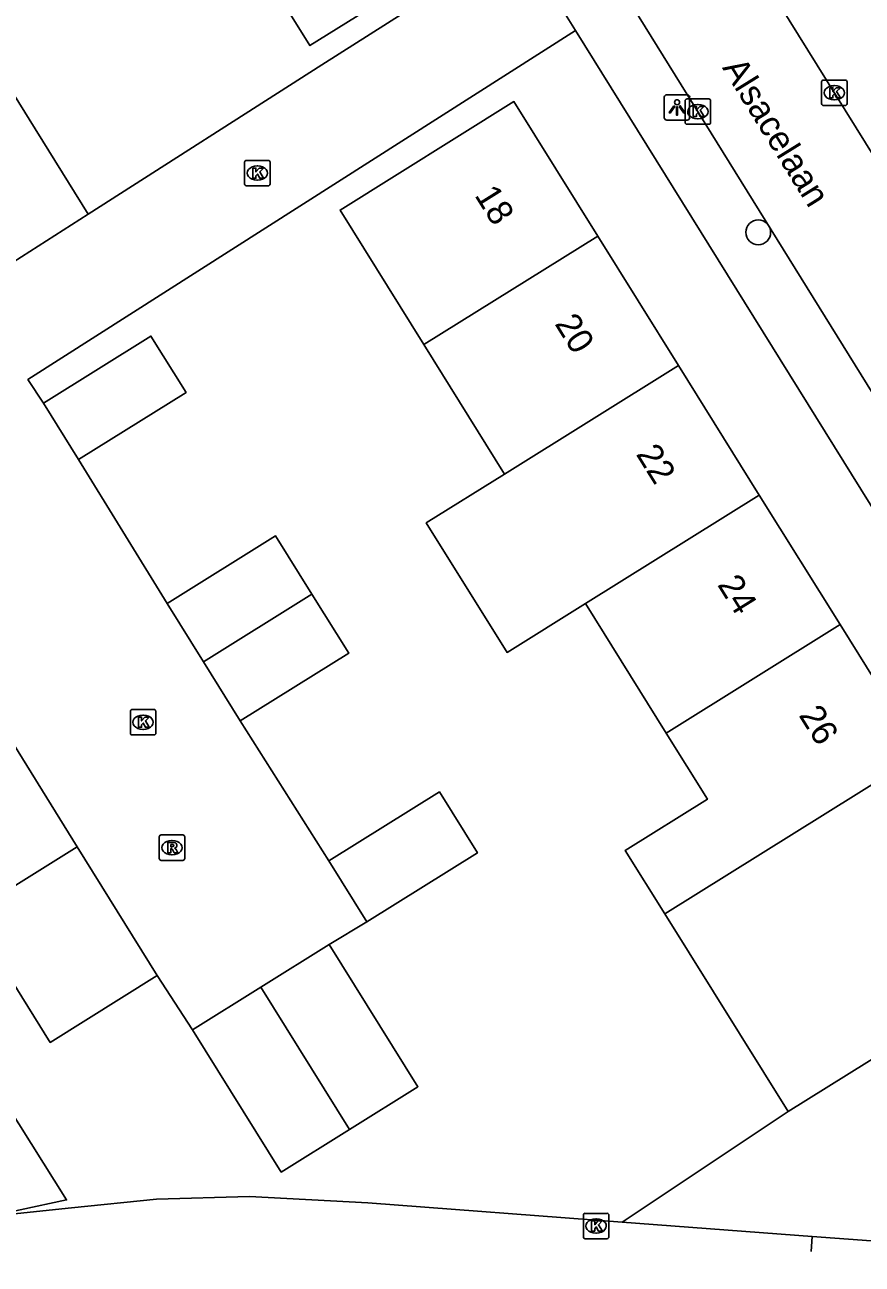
# Model space of a CAD drawing. Extents: x 157767 to 159171, y 387842 to 389425.
# Drawn here: x 158781.24 to 158814.16, y 388075.45 to 388124.18 of the extents above; entities that cross this region are included whole.
import ezdxf

# ---------------------------------------------------------------- set-up
doc = ezdxf.new("R2010")
doc.units = 0
for name, color, linetype in [('IMGEO_Boom', 7, 'Continuous'), ('IMGEO_Fietspad_gesloten', 7, 'Continuous'), ('IMGEO_Fietspad_open', 7, 'Continuous'), ('IMGEO_Groenvoorziening', 7, 'Continuous'), ('IMGEO_Kolk', 7, 'Continuous'), ('IMGEO_Lichtpunt', 7, 'Continuous'), ('IMGEO_Muur', 7, 'Continuous'), ('IMGEO_Openbare_ruimte_label', 7, 'Continuous'), ('IMGEO_Pand', 7, 'Continuous'), ('IMGEO_Pand_nummerreeks', 7, 'Continuous'), ('IMGEO_Rijbaan_lokaal_open', 7, 'Continuous'), ('IMGEO_Rioolput', 7, 'Continuous'), ('IMGEO_Voetpad_open', 7, 'Continuous')]:
    doc.layers.add(name, color=color, linetype=linetype)

msp = doc.modelspace()

# ---------------------------------------------------------------- linework, layer by layer
at = {"layer": 'IMGEO_Boom'}
msp.add_circle((158810.074, 388116.02), 0.489, dxfattribs=at)
at = {"layer": 'IMGEO_Fietspad_gesloten'}
for points in [[(158812.197, 388076.541), (158812.157, 388075.952)], [(158827, 388075.453), (158812.197, 388076.541)]]:
    msp.add_lwpolyline(points, dxfattribs=at)
at = {"layer": 'IMGEO_Fietspad_open'}
for points in [[(158804.72, 388077.107), (158794.726, 388077.87), (158790.079, 388078.115), (158786.42, 388078.016), (158783.083, 388077.665), (158780.952, 388077.441), (158777.402, 388076.8)], [(158812.197, 388076.541), (158804.72, 388077.107)]]:
    msp.add_lwpolyline(points, dxfattribs=at)
at = {"layer": 'IMGEO_Groenvoorziening'}
msp.add_lwpolyline([(158804.72, 388077.107), (158811.253, 388081.454)], dxfattribs=at)
at = {"layer": 'IMGEO_Kolk'}
for p, q in [((158812.565, 388121.08), (158812.565, 388121.932)), ((158812.64, 388122.006), (158813.492, 388122.006)), ((158813.053, 388121.786), (158813.078, 388121.786)), ((158813.566, 388121.932), (158813.566, 388121.08)), ((158807.201, 388120.341), (158807.201, 388121.193)), ((158807.276, 388121.267), (158808.128, 388121.267)), ((158808.202, 388121.193), (158808.202, 388120.341)), ((158813.076, 388121.226), (158813.051, 388121.226)), ((158807.689, 388121.047), (158807.714, 388121.047)), ((158813.492, 388121.006), (158812.64, 388121.006)), ((158808.128, 388120.267), (158807.276, 388120.267)), ((158807.712, 388120.487), (158807.687, 388120.487)), ((158789.884, 388117.922), (158789.884, 388118.774)), ((158789.959, 388118.848), (158790.811, 388118.848)), ((158790.885, 388118.774), (158790.885, 388117.922)), ((158790.372, 388118.628), (158790.397, 388118.628)), ((158790.811, 388117.848), (158789.959, 388117.848)), ((158790.395, 388118.068), (158790.37, 388118.068)), ((158785.466, 388097.26), (158786.318, 388097.26)), ((158785.391, 388096.334), (158785.391, 388097.186)), ((158785.879, 388097.04), (158785.904, 388097.04)), ((158786.392, 388097.186), (158786.392, 388096.334)), ((158786.318, 388096.26), (158785.466, 388096.26)), ((158785.902, 388096.48), (158785.877, 388096.48)), ((158803.201, 388076.527), (158803.201, 388077.379)), ((158803.276, 388077.453), (158804.128, 388077.453)), ((158804.202, 388077.379), (158804.202, 388076.527)), ((158803.689, 388077.233), (158803.714, 388077.233)), ((158804.128, 388076.453), (158803.276, 388076.453)), ((158803.712, 388076.673), (158803.687, 388076.673))]:
    msp.add_line(p, q, dxfattribs=at)
for points in [[(158812.565, 388121.08), (158812.565, 388121.932)], [(158812.64, 388122.006), (158813.492, 388122.006)], [(158812.886, 388121.706), (158813.009, 388121.706), (158813.009, 388121.555), (158813.139, 388121.706), (158813.303, 388121.706), (158813.157, 388121.555), (158813.31, 388121.306), (158813.158, 388121.306), (158813.073, 388121.47), (158813.009, 388121.403), (158813.009, 388121.306), (158812.886, 388121.306), (158812.886, 388121.706)], [(158813.566, 388121.932), (158813.566, 388121.08)], [(158807.201, 388120.341), (158807.201, 388121.193)], [(158807.276, 388121.267), (158808.128, 388121.267)], [(158808.202, 388121.193), (158808.202, 388120.341)], [(158807.522, 388120.967), (158807.645, 388120.967), (158807.645, 388120.816), (158807.775, 388120.967), (158807.939, 388120.967), (158807.793, 388120.816), (158807.946, 388120.567), (158807.794, 388120.567), (158807.709, 388120.731), (158807.645, 388120.664), (158807.645, 388120.567), (158807.522, 388120.567), (158807.522, 388120.967)], [(158813.492, 388121.006), (158812.64, 388121.006)], [(158808.128, 388120.267), (158807.276, 388120.267)], [(158789.884, 388117.922), (158789.884, 388118.774)], [(158789.959, 388118.848), (158790.811, 388118.848)], [(158790.885, 388118.774), (158790.885, 388117.922)], [(158790.205, 388118.548), (158790.328, 388118.548), (158790.328, 388118.397), (158790.458, 388118.548), (158790.622, 388118.548), (158790.476, 388118.397), (158790.629, 388118.148), (158790.477, 388118.148), (158790.392, 388118.312), (158790.328, 388118.245), (158790.328, 388118.148), (158790.205, 388118.148), (158790.205, 388118.548)], [(158790.811, 388117.848), (158789.959, 388117.848)], [(158785.466, 388097.26), (158786.318, 388097.26)], [(158785.391, 388096.334), (158785.391, 388097.186)], [(158785.712, 388096.96), (158785.835, 388096.96), (158785.835, 388096.809), (158785.965, 388096.96), (158786.129, 388096.96), (158785.983, 388096.809), (158786.136, 388096.56), (158785.984, 388096.56), (158785.899, 388096.724), (158785.835, 388096.657), (158785.835, 388096.56), (158785.712, 388096.56), (158785.712, 388096.96)], [(158786.392, 388097.186), (158786.392, 388096.334)], [(158786.318, 388096.26), (158785.466, 388096.26)], [(158803.201, 388076.527), (158803.201, 388077.379)], [(158803.276, 388077.453), (158804.128, 388077.453)], [(158804.202, 388077.379), (158804.202, 388076.527)], [(158803.522, 388077.153), (158803.645, 388077.153), (158803.645, 388077.002), (158803.775, 388077.153), (158803.939, 388077.153), (158803.793, 388077.002), (158803.946, 388076.753), (158803.794, 388076.753), (158803.709, 388076.917), (158803.645, 388076.85), (158803.645, 388076.753), (158803.522, 388076.753), (158803.522, 388077.153)], [(158804.128, 388076.453), (158803.276, 388076.453)]]:
    msp.add_lwpolyline(points, dxfattribs=at)
for centre, start, end in [((158812.642, 388121.93), 91.552, 178.448), ((158812.642, 388121.93), 91.552, 178.448), ((158813.49, 388121.93), 1.552, 88.448), ((158813.49, 388121.93), 1.552, 88.448), ((158807.278, 388121.191), 91.552, 178.448), ((158807.278, 388121.191), 91.552, 178.448), ((158808.126, 388121.191), 1.552, 88.448), ((158808.126, 388121.191), 1.552, 88.448), ((158812.642, 388121.082), 181.552, 268.448), ((158812.642, 388121.082), 181.552, 268.448), ((158813.49, 388121.082), 271.552, 358.448), ((158813.49, 388121.082), 271.552, 358.448), ((158807.278, 388120.343), 181.552, 268.448), ((158807.278, 388120.343), 181.552, 268.448), ((158808.126, 388120.343), 271.552, 358.448), ((158808.126, 388120.343), 271.552, 358.448), ((158789.961, 388118.772), 91.552, 178.448), ((158789.961, 388118.772), 91.552, 178.448), ((158790.809, 388118.772), 1.552, 88.448), ((158790.809, 388118.772), 1.552, 88.448), ((158789.961, 388117.924), 181.552, 268.448), ((158789.961, 388117.924), 181.552, 268.448), ((158790.809, 388117.924), 271.552, 358.448), ((158790.809, 388117.924), 271.552, 358.448), ((158785.468, 388097.184), 91.552, 178.448), ((158785.468, 388097.184), 91.552, 178.448), ((158786.316, 388097.184), 1.552, 88.448), ((158786.316, 388097.184), 1.552, 88.448), ((158785.468, 388096.336), 181.552, 268.448), ((158785.468, 388096.336), 181.552, 268.448), ((158786.316, 388096.336), 271.552, 358.448), ((158786.316, 388096.336), 271.552, 358.448), ((158803.278, 388077.377), 91.552, 178.448), ((158803.278, 388077.377), 91.552, 178.448), ((158804.126, 388077.377), 1.552, 88.448), ((158804.126, 388077.377), 1.552, 88.448), ((158803.278, 388076.529), 181.552, 268.448), ((158803.278, 388076.529), 181.552, 268.448), ((158804.126, 388076.529), 271.552, 358.448), ((158804.126, 388076.529), 271.552, 358.448)]:
    msp.add_arc(centre, 0.0765, start, end, dxfattribs=at)
for centre, major_axis, ratio, start_param, end_param in [((158813.052, 388121.506), (-0.387, 0.002), 0.722429, 4.712389, 7.853982), ((158813.077, 388121.506), (-0.39, 0.002), 0.717154, 1.570796, 4.712389), ((158807.688, 388120.767), (-0.387, 0.002), 0.722429, 4.712389, 7.853982), ((158807.713, 388120.767), (-0.39, 0.002), 0.717154, 1.570796, 4.712389), ((158790.371, 388118.348), (-0.387, 0.002), 0.722429, 4.712389, 7.853982), ((158790.396, 388118.348), (-0.39, 0.002), 0.717154, 1.570796, 4.712389), ((158785.878, 388096.76), (-0.387, 0.002), 0.722429, 4.712389, 7.853982), ((158785.903, 388096.76), (-0.39, 0.002), 0.717154, 1.570796, 4.712389), ((158803.688, 388076.953), (-0.387, 0.002), 0.722429, 4.712389, 7.853982), ((158803.713, 388076.953), (-0.39, 0.002), 0.717154, 1.570796, 4.712389)]:
    msp.add_ellipse(centre, major_axis=major_axis, ratio=ratio, start_param=start_param, end_param=end_param, dxfattribs=at)
at = {"layer": 'IMGEO_Lichtpunt'}
for p, q in [((158806.383, 388121.333), (158806.383, 388120.526)), ((158806.383, 388121.333), (158806.383, 388120.526)), ((158807.285, 388121.428), (158806.477, 388121.428)), ((158807.285, 388121.428), (158806.477, 388121.428)), ((158807.379, 388120.526), (158807.379, 388121.333)), ((158807.379, 388120.526), (158807.379, 388121.333)), ((158806.477, 388120.432), (158807.285, 388120.432)), ((158806.477, 388120.432), (158807.285, 388120.432))]:
    msp.add_line(p, q, dxfattribs=at)
for points in [[(158806.757, 388120.997), (158806.796, 388120.969), (158806.608, 388120.707), (158806.57, 388120.734), (158806.757, 388120.997)], [(158806.859, 388120.949), (158806.906, 388120.949), (158806.906, 388120.627), (158806.859, 388120.627), (158806.859, 388120.949)], [(158806.969, 388120.969), (158807.007, 388120.996), (158807.194, 388120.734), (158807.155, 388120.706), (158806.969, 388120.969)]]:
    msp.add_lwpolyline(points, dxfattribs=at)
msp.add_circle((158806.882, 388121.131), 0.0994, dxfattribs=at)
for centre, start, end in [((158806.477, 388121.333), 90, 180), ((158806.477, 388121.333), 90, 180), ((158807.285, 388121.333), 0, 90), ((158807.285, 388121.333), 0, 90), ((158806.477, 388120.526), 180, 270), ((158806.477, 388120.526), 180, 270), ((158807.285, 388120.526), 270, 0), ((158807.285, 388120.526), 270, 360)]:
    msp.add_arc(centre, 0.0946, start, end, dxfattribs=at)
at = {"layer": 'IMGEO_Muur'}
for points in [[(158783.736, 388116.74), (158792.923, 388122.601)], [(158783.083, 388077.665), (158786.42, 388078.016), (158790.079, 388078.115), (158794.726, 388077.87), (158804.72, 388077.107)]]:
    msp.add_lwpolyline(points, dxfattribs=at)
at = {"layer": 'IMGEO_Pand'}
for points in [[(158796.054, 388132.945), (158799.349, 388127.66), (158792.45, 388123.36), (158789.155, 388128.646)], [(158779.907, 388122.882), (158781.41, 388120.471), (158783.736, 388116.74)], [(158796.929, 388111.608), (158793.633, 388116.895), (158800.473, 388121.159), (158803.77, 388115.871)], [(158783.736, 388116.74), (158779.458, 388114.01), (158777.104, 388117.786), (158775.6, 388120.198)], [(158803.77, 388115.871), (158796.929, 388111.608)], [(158803.77, 388115.871), (158806.944, 388110.779)], [(158781.975, 388109.309), (158786.199, 388111.942), (158787.58, 388109.727), (158783.356, 388107.093)], [(158800.104, 388106.516), (158796.929, 388111.608)], [(158800.104, 388106.516), (158806.944, 388110.779)], [(158806.944, 388110.779), (158810.118, 388105.688)], [(158783.356, 388107.093), (158781.975, 388109.309)], [(158803.279, 388101.424), (158800.198, 388099.503), (158797.023, 388104.595), (158800.104, 388106.516)], [(158810.118, 388105.688), (158803.279, 388101.424)], [(158810.118, 388105.688), (158813.293, 388100.596)], [(158786.837, 388101.429), (158791.098, 388104.085), (158792.528, 388101.792)], [(158788.266, 388099.136), (158792.528, 388101.792)], [(158792.528, 388101.792), (158793.975, 388099.471), (158789.713, 388096.815)], [(158788.266, 388099.136), (158786.837, 388101.429)], [(158806.453, 388096.333), (158803.279, 388101.424)], [(158813.293, 388100.596), (158806.453, 388096.333)], [(158813.293, 388100.596), (158816.467, 388095.505)], [(158789.713, 388096.815), (158788.266, 388099.136)], [(158783.296, 388091.856), (158780.116, 388096.979)], [(158806.402, 388089.23), (158804.848, 388091.72), (158808.074, 388093.733), (158806.453, 388096.333)], [(158806.402, 388089.23), (158816.467, 388095.505)], [(158793.193, 388091.309), (158797.54, 388094.019), (158799.036, 388091.62), (158794.689, 388088.91)], [(158783.296, 388091.856), (158777.209, 388088.062)], [(158786.449, 388086.798), (158783.296, 388091.856)], [(158794.689, 388088.91), (158793.193, 388091.309)], [(158811.253, 388081.454), (158806.402, 388089.23)], [(158777.209, 388088.062), (158778.837, 388085.449), (158780.714, 388086.62), (158782.239, 388084.174), (158786.449, 388086.798)], [(158790.524, 388086.343), (158793.213, 388088.019)], [(158793.213, 388088.019), (158796.698, 388082.429), (158794.009, 388080.753)], [(158811.253, 388081.454), (158819.938, 388086.872)], [(158787.835, 388084.667), (158790.524, 388086.343)], [(158794.009, 388080.753), (158790.524, 388086.343)], [(158771.279, 388084.364), (158773.895, 388085.995), (158777.094, 388080.863), (158779.945, 388082.64), (158780.088, 388082.411), (158782.882, 388077.983), (158777.402, 388076.8)], [(158794.009, 388080.753), (158791.32, 388079.077), (158787.835, 388084.667)]]:
    msp.add_lwpolyline(points, dxfattribs=at)
at = {"layer": 'IMGEO_Rijbaan_lokaal_open'}
for points in [[(158789.767, 388149.492), (158793.644, 388143.212), (158803.979, 388126.769), (158817.182, 388105.476), (158830.47, 388084.228)], [(158783.736, 388116.74), (158792.923, 388122.601), (158800.661, 388127.538)], [(158800.661, 388127.538), (158802.888, 388123.958)], [(158815.023, 388118.36), (158809.393, 388127.432)], [(158802.888, 388123.958), (158781.365, 388110.228), (158781.975, 388109.309)], [(158783.356, 388107.093), (158786.837, 388101.429)], [(158789.713, 388096.815), (158793.193, 388091.309)], [(158794.689, 388088.91), (158793.213, 388088.019)], [(158787.835, 388084.667), (158786.449, 388086.798)]]:
    msp.add_lwpolyline(points, dxfattribs=at)
at = {"layer": 'IMGEO_Rioolput'}
for p, q in [((158786.526, 388091.404), (158786.526, 388092.256)), ((158786.601, 388092.33), (158787.453, 388092.33)), ((158787.014, 388092.11), (158787.039, 388092.11)), ((158787.527, 388092.256), (158787.527, 388091.404)), ((158787.037, 388091.55), (158787.012, 388091.55)), ((158787.453, 388091.33), (158786.601, 388091.33))]:
    msp.add_line(p, q, dxfattribs=at)
for points in [[(158786.526, 388091.404), (158786.526, 388092.256)], [(158786.601, 388092.33), (158787.453, 388092.33)], [(158787.115, 388092.028), (158786.863, 388092.03), (158786.863, 388091.63)], [(158787.041, 388091.949), (158786.987, 388091.949), (158786.987, 388091.868)], [(158787.527, 388092.256), (158787.527, 388091.404)], [(158786.863, 388091.63), (158786.987, 388091.63), (158786.987, 388091.792), (158786.998, 388091.792)], [(158786.987, 388091.868), (158787.039, 388091.868)], [(158787.045, 388091.763), (158787.116, 388091.63), (158787.256, 388091.63), (158787.191, 388091.756)], [(158787.453, 388091.33), (158786.601, 388091.33)]]:
    msp.add_lwpolyline(points, dxfattribs=at)
for centre, radius, start, end in [((158786.603, 388092.254), 0.0765, 91.552, 178.448), ((158786.603, 388092.254), 0.0765, 91.552, 178.448), ((158787.023, 388092.057), 0.19, 274.7715, 282.9687), ((158787.047, 388091.853), 0.0964, 77.0061, 93.1865), ((158787.061, 388091.91), 0.0378, 276.6634, 79.6772), ((158787.114, 388091.918), 0.109, 350.3612, 89.416), ((158787.112, 388091.918), 0.112, 277.5842, 350.9817), ((158787.451, 388092.254), 0.0765, 1.552, 88.448), ((158787.451, 388092.254), 0.0765, 1.552, 88.448), ((158786.603, 388091.406), 0.0765, 181.552, 268.448), ((158786.603, 388091.406), 0.0765, 181.552, 268.448), ((158786.997, 388091.739), 0.0533, 26.0293, 88.6989), ((158787.096, 388091.703), 0.108, 29.5134, 73.7905), ((158787.451, 388091.406), 0.0765, 271.552, 358.448), ((158787.451, 388091.406), 0.0765, 271.552, 358.448)]:
    msp.add_arc(centre, radius, start, end, dxfattribs=at)
for centre, major_axis, ratio, start_param, end_param in [((158787.013, 388091.83), (-0.387, 0.002), 0.722429, 4.712389, 7.853982), ((158787.038, 388091.83), (-0.39, 0.002), 0.717154, 1.570796, 4.712389)]:
    msp.add_ellipse(centre, major_axis=major_axis, ratio=ratio, start_param=start_param, end_param=end_param, dxfattribs=at)
at = {"layer": 'IMGEO_Voetpad_open'}
msp.add_lwpolyline([(158802.888, 388123.958), (158824.287, 388089.555)], dxfattribs=at)

# ---------------------------------------------------------------- texts
at = {"layer": 'IMGEO_Openbare_ruimte_label'}
msp.add_text('Alsacelaan', height=1, rotation=301.7989, dxfattribs=at).set_placement((158808.643, 388122.49))
at = {"layer": 'IMGEO_Pand_nummerreeks'}
for s, p in [('18', (158798.901, 388117.479)), ('20', (158802.052, 388112.426)), ('22', (158805.248, 388107.3)), ('24', (158808.448, 388102.167)), ('26', (158811.647, 388097.036))]:
    msp.add_text(s, height=1, rotation=301.9415, dxfattribs=at).set_placement(p)

doc.saveas('drawing.dxf')
